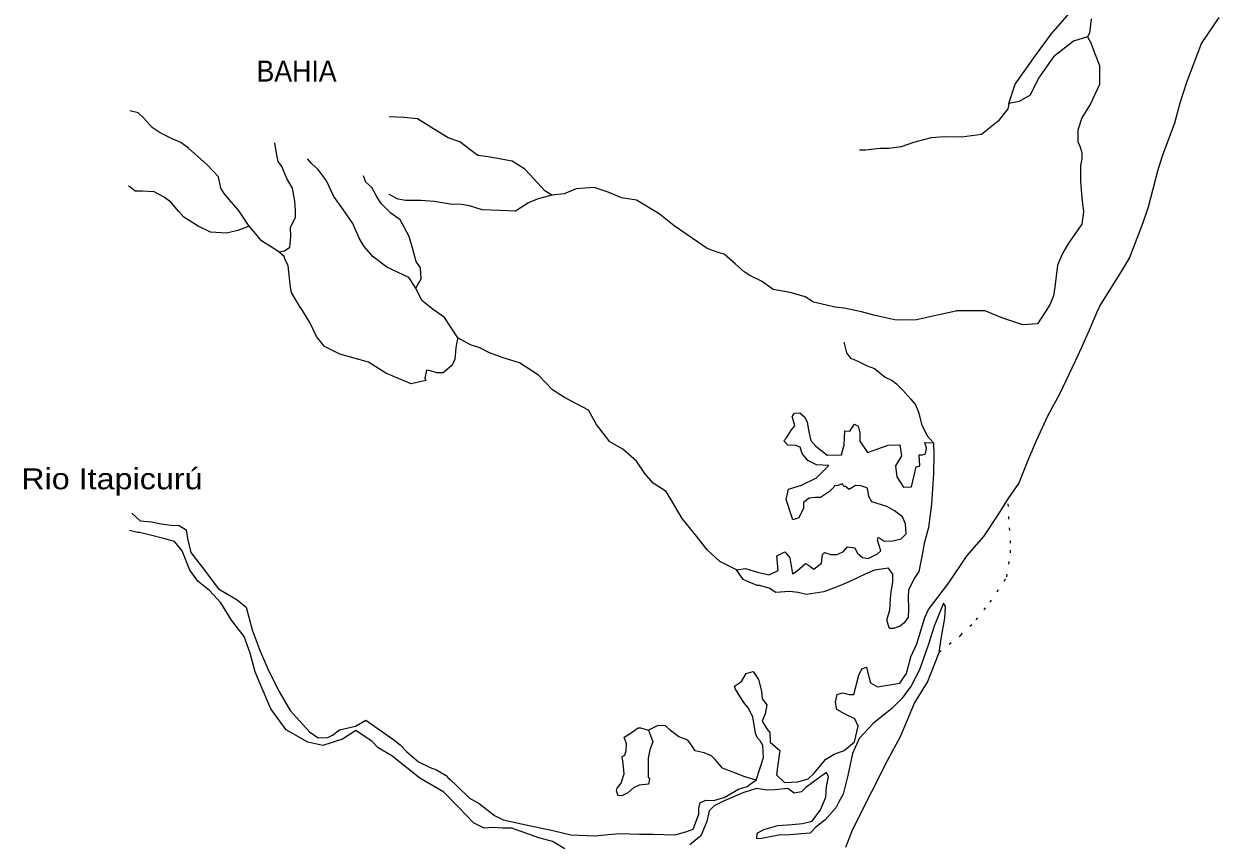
# Model space of a CAD drawing. Extents: x 47169 to 972804, y 7447977 to 9608469.
# Drawn here: x 633190 to 671268, y 8694007 to 8720148 of the extents above; entities that cross this region are included whole.
import ezdxf

# ---------------------------------------------------------------- set-up
doc = ezdxf.new("R2010")
doc.units = 0
doc.header["$LTSCALE"] = 270
doc.linetypes.add('DOTTED', pattern=[1.5, 0.3, -1.2])
doc.layers.add('1', color=7, linetype='Continuous', lineweight=13)
doc.layers.add('3', color=7, linetype='Continuous')

msp = doc.modelspace()

# ---------------------------------------------------------------- linework, layer by layer
at = {"layer": '1'}
for points in [[(667188.8, 8720313.7), (667142.6, 8719849.4), (667076.6, 8719739.1), (666628.7, 8719597.7), (665993.4, 8719103.3), (665509.9, 8718420.1), (665245.3, 8717879.5), (664895.2, 8717671.2), (664567.6, 8717606.6), (664767.2, 8718224.9), (665415.6, 8719139.6), (665920.9, 8719822.7), (666491.6, 8720483.4)], [(667386.7, 8710971.8), (667466.5, 8711153.2), (668192.5, 8712310.7), (668412.6, 8712685.6), (668844.1, 8713822.6), (669021.3, 8714319.4), (669311.1, 8715468.3), (669466.3, 8715943.1), (669853.8, 8716991.8), (670031.8, 8717632.4), (670242.6, 8718295), (670707.5, 8719520.3), (671268.2, 8720346.9)], [(667076.6, 8719739.1), (667184.6, 8719539.4), (667302.9, 8719229.1), (667453.4, 8718819), (667461.1, 8718221.6), (667174.2, 8717603.7), (666899.1, 8717151.7), (666766.2, 8716765.2), (666764.1, 8716378.1), (666818.1, 8716278.2), (666893.2, 8716045.5), (666892.1, 8715846.4), (666847.3, 8715625.4), (666855.6, 8715138.7), (666896.3, 8714607.5), (666948.4, 8714153.7), (666891.8, 8713766.8), (666474.2, 8713160.7), (666276.1, 8712829.9), (666121.4, 8712454.7), (666030.4, 8711758.2), (665996.2, 8711481.9), (665874.8, 8711194.9), (665734.9, 8710980.7)], [(642009.8, 8711098.8), (642006.9, 8711103.7), (641714.8, 8711591.7), (641682.8, 8711757.7), (641609.6, 8712432.7), (641501.6, 8712665.5), (641480.1, 8712732), (641306.4, 8712887.6), (641132.4, 8712999), (640762.8, 8713233), (640513.3, 8713532.7), (640361.5, 8713699.3), (640025.8, 8714209.6), (639798, 8714476.1), (639570.2, 8714742.6), (639461.9, 8714909), (639387.2, 8715274.3), (639235.3, 8715440.9), (639018.2, 8715663.1), (638431.7, 8716185.5), (638192.6, 8716363.6), (637909.6, 8716486.5), (637528.8, 8716676.2), (637278.8, 8716843.2), (637007.5, 8717143.1), (636833.7, 8717309.7), (636561.4, 8717377.3)], [(664567.6, 8717606.6), (664534, 8717440.8), (664226.6, 8717044.2), (663700.9, 8716626.7), (663057, 8716541.6), (662533.5, 8716544.3), (662097.2, 8716513.4), (661529.3, 8716372.6), (661136, 8716230.8), (660743.1, 8716177.6), (660459.6, 8716179), (660001.3, 8716126.1), (659815.9, 8716127)], [(650005.3, 8714693.8), (649787.8, 8714827.6), (649451.6, 8715194.3), (649147.8, 8715516.5), (648745.5, 8715772.8), (647982.9, 8715909.2), (647655.9, 8715955), (647395.1, 8716144.3), (647080.1, 8716389.1), (646709.9, 8716512.5), (646242.3, 8716802.3), (645731.3, 8717125.5), (645295.3, 8717160.7), (644826.5, 8717185)], [(641306.4, 8712887.6), (641491.9, 8712919.9), (641666.8, 8713029.8), (641690.2, 8713372.5), (641680.6, 8713660.1), (641845.7, 8713991.2), (641846.7, 8714212.4), (641826.2, 8714500.1), (641751.8, 8714909.7), (641567.8, 8715220.2), (641406, 8715608), (641286.8, 8715763.4), (641233.5, 8716029.1), (641180.5, 8716361.2)], [(646189.3, 8711079.4), (645867.6, 8711329), (645673.2, 8711728.1), (645456.7, 8712061), (644749.6, 8712396.1), (644315, 8712718.9), (644033, 8713052), (643870.7, 8713318.2), (643665.7, 8713783.7), (643362.4, 8714227.5), (643059.1, 8714649.2), (642832.4, 8715148), (642561.4, 8715503.2), (642355.1, 8715703.2), (642224.9, 8715847.6)], [(645673.2, 8711728.1), (645849.1, 8712025.9), (645828.9, 8712368.9), (645688.1, 8712579.7), (645580.9, 8712967.3), (645462.9, 8713377.2), (645181.8, 8713898.3), (644877.6, 8714120.9), (644562.8, 8714432.1), (644411.3, 8714676.2), (644270.7, 8714931.2), (644086.2, 8715109), (644010.8, 8715308.5)], [(640361.5, 8713699.3), (640001.1, 8713568.2), (639640.8, 8713481.4), (639139.4, 8713505.8), (638736.8, 8713706.6), (638280.1, 8713985.2), (638128.3, 8714173.9), (637867.9, 8714462.6), (637661.5, 8714629.4), (637335.1, 8714796.8), (636964.5, 8714820.6), (636735.5, 8714821.6), (636518.2, 8714988.4)], [(659678.4, 8711012.6), (659321.1, 8711085.6), (659037.7, 8711120.3), (658340.7, 8711278.7), (658079.9, 8711445.9), (657600.9, 8711592.2), (657056.2, 8711683.4), (656686.8, 8711950.8), (656317, 8712129.7), (656132.2, 8712241.2), (655850, 8712497), (655502.6, 8712808.5), (655339.3, 8712853.5), (654958.3, 8712988.2), (654654, 8713199.9), (653904.2, 8713712.4), (653426.3, 8714090.9), (652708.8, 8714525.8), (652229.3, 8714605.6), (651805, 8714784.6), (651358.6, 8714930.6), (650780.4, 8714889.2), (650398, 8714736.2), (650005.3, 8714693.8), (649546.7, 8714563.3), (649262.6, 8714443), (648846.9, 8714179.6), (648356.4, 8714204), (647789.4, 8714217.8), (647386.6, 8714352.5), (647136, 8714386.8), (646765.3, 8714399.7), (646264.1, 8714490.5), (645839, 8714514.6), (645348.3, 8714516.9), (645108.6, 8714562.3), (644825.8, 8714707.4)], [(647017.7, 8710140.1), (646984.4, 8710018.6), (646950.7, 8709819.6), (646916.3, 8709465.8), (646839.1, 8709267.1), (646543.6, 8709025.2), (646347.3, 8709026.1), (646140.5, 8709093.4), (646020.7, 8709116.1), (645965, 8708862), (645997.3, 8708784.4), (645528, 8708676), (644722.8, 8709011.6), (644168.5, 8709368.2), (643253.9, 8709626.8), (642764.4, 8709861.4), (642515.1, 8710183.3), (642299.1, 8710626.7), (642009.8, 8711098.8)], [(659315.5, 8710001.6), (659401, 8709669.4), (659520, 8709491.8), (659737.6, 8709413.2), (660053, 8709245.7), (660292.4, 8709167), (660629, 8708888.7), (660857.4, 8708787.9), (660987.6, 8708676.7), (661193.8, 8708476.5), (661443, 8708187.6), (661594.7, 8708009.8), (661691.6, 8707777), (661798.4, 8707356.1), (661982, 8707012.2), (662166.2, 8706801.1), (662175, 8706402.8), (662171.9, 8705816.6), (662101.4, 8704843.6), (662010.2, 8704102.9), (661876.7, 8703583.7), (661809.4, 8703230.1), (661697.6, 8702699.8), (661554.7, 8702468.2), (661367.5, 8702104.2), (661366.3, 8701882.9), (661375.2, 8701495.8), (661362.9, 8701241.4), (661231.2, 8701054.1), (661110.7, 8700955.1), (660892.3, 8700878.8), (660772.4, 8700879.5), (660686.6, 8701145.4), (660775.6, 8701476.8), (660787.3, 8701631.6), (660799.2, 8701830.6), (660822.2, 8702051.7), (660867.1, 8702294.8), (660878.3, 8702361.2), (660868.7, 8702615.6), (660738.9, 8702804.3), (660291.7, 8702740.3), (659996.7, 8702609.1), (659548.6, 8702401.3), (659209.9, 8702248.2), (658674.8, 8702051.8), (658118.4, 8701966.2), (657857.1, 8702022.9), (657584.8, 8702057.5), (657148.6, 8702026.5), (656931.3, 8702160.4), (656626.6, 8702250.4), (656550.3, 8702250.8), (656300.1, 8702351.6), (656104.3, 8702441.1), (655887.9, 8702751.9), (655366, 8703009), (654964.5, 8703376), (654574.6, 8703875.7), (654162.9, 8704386.6), (653806.1, 8704974.7), (653654.8, 8705240.9), (653241.9, 8705508.4), (652971, 8705819.4), (652711.2, 8706207.9), (652266.2, 8706597.2), (651853.1, 8706831.5), (651430.6, 8707375.6), (651182.2, 8707841.4), (650410.1, 8708243.4), (650029.7, 8708488.6), (649585, 8708955.3), (648976.3, 8709345.3), (648432, 8709513.9), (648018.4, 8709659.7), (647713.9, 8709827), (647420, 8709916.9), (647017.7, 8710140.1), (646584.7, 8710794.7), (646226.1, 8711050.8), (646189.3, 8711079.4)], [(659268.5, 8698829.9), (659486.2, 8698773.5), (659627.8, 8698772.7), (659794.6, 8699391.3), (659882.8, 8699589.9), (660035.7, 8699644.4), (660078.3, 8699467.2), (660163.9, 8699146), (660381.2, 8699023.2), (661101.2, 8699141.1), (661309.9, 8699449.7), (661443.5, 8699980), (661641.8, 8700388.2), (661897, 8701227.5), (662007.3, 8701481.4), (662654.9, 8702329.7), (663237.3, 8703200.4), (663774.7, 8703806), (664247.3, 8704533.5), (664544.2, 8705007.6), (664884.8, 8705503.5), (665205.2, 8706298.2), (665448.1, 8706872.1), (665823.2, 8707677.6), (666197.5, 8708361.4), (666793, 8709608.2), (667102.2, 8710325.5), (667386.7, 8710971.8)], [(662877.2, 8710995.9), (662394.8, 8710881.6), (661630.7, 8710719.7), (660976.4, 8710700.9), (660312.1, 8710859.3), (659876.5, 8710972.1), (659678.4, 8711012.6)], [(663841.4, 8710990.8), (663802, 8711006.9), (662897, 8711000.6), (662877.2, 8710995.9)], [(665734.9, 8710980.7), (665479, 8710588.7), (665010, 8710558), (664378.7, 8710771.5), (663841.4, 8710990.8)], [(657427.8, 8703319.2), (657590.3, 8703130.4), (657674.9, 8702621.1), (657828, 8702719.9), (658090.8, 8702950.8), (658188.6, 8702895), (658351.5, 8702772.5), (658603.2, 8702959.2), (658637.3, 8703235.6), (658692.2, 8703301.7), (658898.9, 8703234.2), (659095.1, 8703233.2), (659302.8, 8703331.7), (659434.4, 8703485.9), (659663.1, 8703451.5), (659738.6, 8703285.2), (659912.2, 8703140.5), (660086.5, 8703106.4), (660381.6, 8703259.7), (660491.1, 8703358.7), (660383.8, 8703691.1), (660406.1, 8703779.5), (660493.1, 8703734.8), (660590.8, 8703667.9), (660819.7, 8703666.7), (661136.2, 8703731.4), (661300.6, 8703896.5), (661280.5, 8704217.4), (661183.5, 8704439.1), (660922.9, 8704628.5), (660683.8, 8704762.5), (660204.9, 8704919.9), (660107.7, 8705086.3), (660065.4, 8705352), (659869.6, 8705430.4), (659684.3, 8705431.4), (659487.4, 8705310.7), (659368, 8705399.8), (659313.5, 8705400.1), (659270.3, 8705488.8), (659117.4, 8705434.3), (659008.4, 8705423.8), (659008.2, 8705390.7), (658854.8, 8705247.6), (658570.4, 8705050), (658406.9, 8705050.8), (658210.5, 8705029.7), (658024.5, 8704898), (658023.6, 8704709.9), (657880.2, 8704400.9), (657683.8, 8704346.6), (657479.9, 8704989.2), (657547, 8705320.7), (657962, 8705451.3), (658442.8, 8705681.2), (658837.3, 8706077.3), (658444.9, 8706090.4), (658162.2, 8706235.7), (657988.9, 8706457.8), (657924.5, 8706657.2), (657783.1, 8706713.2), (657532.4, 8706725.6), (657402.3, 8706859), (657490, 8706958.1), (657643.9, 8707211.7), (657753.6, 8707332.8), (657667.9, 8707643), (657689.8, 8707665), (657744.8, 8707742.2), (657908.3, 8707752.4), (658071.2, 8707618.8), (658146.7, 8707452.5), (658199.6, 8707142.5), (658263.6, 8706865.6), (658415.3, 8706687.9), (658784.5, 8706398.4), (659242.4, 8706418.2), (659320.3, 8706727.5), (659344.5, 8707180.8), (659508, 8707168.9), (659650.8, 8707389.4), (659770.4, 8707322.4), (659823.8, 8707112), (659822.5, 8706846.5), (660071.4, 8706491.3), (660726.7, 8706720.2), (661097.4, 8706729.3), (661150.1, 8706386.1), (660963.1, 8706066.3), (661004.8, 8705712.1), (661210.2, 8705379.2), (661471.9, 8705388.9), (661539, 8705709.3), (661617, 8706029.7), (661737.1, 8706062.2), (661717.2, 8706416.3), (661815.3, 8706415.8), (661913.6, 8706448.5), (661947.2, 8706625.3), (661893.6, 8706802.5), (662166.2, 8706801.1)], [(636624.7, 8704558.1), (636896.1, 8704313.5), (637255.6, 8704278.7), (637560.6, 8704211), (637876.5, 8704176.4), (638138, 8704164.2), (638355.4, 8704019.4), (638397.7, 8703742.7), (638504.8, 8703299.8), (638840.7, 8702878), (639393.3, 8702145.5), (639980.2, 8701788.9), (640273.5, 8701555.3), (640466.4, 8700835.4), (640713.9, 8700159.6), (640994.3, 8699516.8), (641329.1, 8698851.6), (641675.2, 8698263.8), (642293.2, 8697586.2), (642564.8, 8697396.9), (642870, 8697406.6), (643022.9, 8697483.3), (643241.6, 8697648.2), (643754.4, 8697767.4), (644082.2, 8697953.9), (644972.9, 8697330.3), (645179.2, 8697174.5), (645385.2, 8696952.3), (645765.1, 8696629.7), (646134.8, 8696451), (646330.6, 8696372.6), (646678.4, 8696171.8), (646689.1, 8696138.6), (646765, 8696060.8), (646982, 8695860.7), (647383.3, 8695471.6), (647698.6, 8695304.2), (648187.1, 8694914.7), (648458.8, 8694780.6), (649286.1, 8694599.6), (650037.3, 8694441.1), (650614.2, 8694305.5), (651376.8, 8694268.6), (651802, 8694310.7), (652161.7, 8694342.1), (652804.6, 8694327.8), (653240.5, 8694325.6), (653926.9, 8694300), (654276.1, 8694397.8), (654516.3, 8694485.1), (654693.1, 8694959.8), (654694, 8695136.8), (654738.6, 8695335.7), (654924.2, 8695412.2), (655163.9, 8695399.9), (655502.2, 8695497.7), (655961.3, 8695760.8), (656234.2, 8695847.9), (656365.5, 8695946.8), (656518.5, 8696045.6), (656751.1, 8696763.4), (656731.3, 8697150.6), (656644.8, 8697294.9), (656547.3, 8697406), (656493.5, 8697539), (656409, 8698059.3), (656268.8, 8698347.6), (656128, 8698525.3), (656030.6, 8698669.6), (655857.6, 8698947), (655825.4, 8699035.7), (656055.1, 8699189.3), (656198.1, 8699443), (656427.3, 8699508.2), (656589.5, 8699253), (656685.6, 8698876.4), (656706.2, 8698633), (656857.8, 8698444.1), (656801.8, 8698156.8), (656713.4, 8697925), (656853.9, 8697680.9), (656951.3, 8697558.8), (656960.7, 8697260.1), (657275.4, 8696993), (657207.7, 8696539.8), (657162.4, 8696219.3), (657422.7, 8695974.6), (657847.8, 8695994.5), (658175.3, 8696092.4), (658361.4, 8696257.3), (658734.3, 8696708.9), (659007.6, 8696873.4), (659324.3, 8696993.4), (659652.7, 8697268.2), (659764.3, 8697765.4), (659667.4, 8697998.2), (659330.3, 8698154.8), (659091.3, 8698299.9), (659048.9, 8698532.4), (659104.7, 8698775.4), (659268.5, 8698829.9)], [(640203.8, 8700626.5), (639803, 8701148.2), (639467.5, 8701691.7), (639098.8, 8702091.5), (638729.6, 8702391.8), (638480.4, 8702735.8), (638232.5, 8703356.3), (637983.2, 8703656.1), (637678.3, 8703734.9), (637177.5, 8703858.8), (636872.6, 8703937.6), (636818.1, 8703937.8), (636556.8, 8704005.3)], [(655887.9, 8702751.9), (656182.4, 8702794.7), (656596, 8702659.8), (656933.5, 8702591.7), (657217.6, 8702723), (657176.4, 8703198.9), (657427.8, 8703319.2)], [(659373.6, 8693907), (659583.5, 8694459), (660200.2, 8695683.6), (660706.8, 8696676.5), (661114, 8697437.6), (661566.5, 8698497.1), (661973.3, 8699169.7), (662348.9, 8700119), (662416.6, 8700550), (662529.1, 8701213.1), (662552.8, 8701578), (662488, 8701689), (662189.8, 8700949.4), (662012.4, 8700375.2), (661724.7, 8699558.2), (661460.4, 8699050.7), (661174.9, 8698654), (660846.2, 8698323.9), (660244.3, 8697851.4), (659805.8, 8697378.1), (659585.3, 8696892.5), (659440, 8696196.4), (659295.2, 8695599.8), (659141.3, 8695335.2), (659053.2, 8695158.6), (658713.4, 8694784.3), (658417.9, 8694542.5), (658242.6, 8694355.4), (657959.1, 8694334.7), (657599.4, 8694303.4), (657239.7, 8694294.2), (656967, 8694240.3), (656705.2, 8694186.3), (656541.6, 8694176.1), (656553.3, 8694330.9), (656575.3, 8694364), (656761.1, 8694473.6), (657208.6, 8694604.1), (657666.5, 8694634.9), (657993.5, 8694666.4), (658299.1, 8694742.2), (658573.3, 8695094.8), (658738.9, 8695503.2), (658762.5, 8695834.9), (658818.6, 8696155.4), (658764.8, 8696288.4), (658502.3, 8696112.8), (658097.6, 8695816.2), (657966.1, 8695673.1), (657726.1, 8695630.1), (657530.7, 8695774.9), (657116.3, 8695732.8), (656865.6, 8695723), (656528.1, 8695780.1), (656091.4, 8695638.5), (655479.8, 8695376.2), (655184.8, 8695222.8), (655020.6, 8695068.8), (654942.5, 8694726.3), (654755, 8694273.7), (654404.8, 8693987.9)], [(650426.7, 8693852.9), (650035.5, 8694087.1), (649600.2, 8694210.9), (648730, 8694513.8), (648435.7, 8694515.3), (648130.7, 8694538.9), (647858.2, 8694518.1), (647510.3, 8694685.7), (647054.9, 8695163.5), (646566.9, 8695663.6), (646186.6, 8695886.6), (645806.2, 8696109.7), (644916, 8696821.8), (644481.3, 8697078.2), (644286.1, 8697278.3), (643764.6, 8697623.6), (643338.3, 8697349.1), (642716.2, 8697152.9), (642237.2, 8697254.7), (641541.5, 8697645), (641054.2, 8698322), (640687.7, 8699186.4), (640558.3, 8699496.7), (640397.6, 8700094.7), (640203.8, 8700626.5)], [(656518.5, 8696045.6), (656126.8, 8696158.2), (655887.5, 8696259), (655441.6, 8696427.2), (655214.1, 8696704.8), (655094.8, 8696816.1), (654866.4, 8696916.8), (654572.5, 8696984.6), (654475.2, 8697128.9), (654345.3, 8697317.6), (654051.7, 8697429.7), (653791.1, 8697630.1), (653628.3, 8697774.7), (653388.7, 8697787), (653093.6, 8697633.6), (653222.6, 8697268), (653134.1, 8697014), (653078.3, 8696748.8), (653077, 8696483.3), (653075.2, 8696140.5), (653118.6, 8696084.9), (653085, 8695919.2), (652790.6, 8695887.5), (652615.8, 8695799.9), (652429.8, 8695645.9), (652265.9, 8695558.3), (652124.2, 8695547.9), (652070.5, 8695703), (652092.7, 8695791.4), (652213.3, 8695945.7), (652312.9, 8696243.8), (652281.8, 8696575.8), (652250.3, 8696797.2), (652337.7, 8696841), (652382, 8696995.6), (652383.1, 8697205.8), (652318.7, 8697416.3), (652439, 8697493.1), (652756.2, 8697712.7), (652832.4, 8697712.4), (653093.6, 8697633.6)]]:
    msp.add_lwpolyline(points, dxfattribs=at)
at = {"layer": '1', "linetype": 'DOTTED'}
msp.add_lwpolyline([(662349, 8700130), (663038.5, 8700668.4), (663531.6, 8701152.5), (663970.6, 8701714.3), (664509.1, 8702529.9), (664622.2, 8703292.6), (664623.9, 8703602.3), (664573.5, 8704365.8), (664544.2, 8705007.6)], dxfattribs=at)

# ---------------------------------------------------------------- texts
at = {"layer": '3'}
for s, height, width, p in [('BAHIA', 669.3, 0.95, (640600.4, 8718310.5)), ('Rio Itapicurú', 669, 1.15, (633105.2, 8705316.5))]:
    msp.add_text(s, height=height, dxfattribs=dict(at, width=width)).set_placement(p)

doc.saveas('drawing.dxf')
